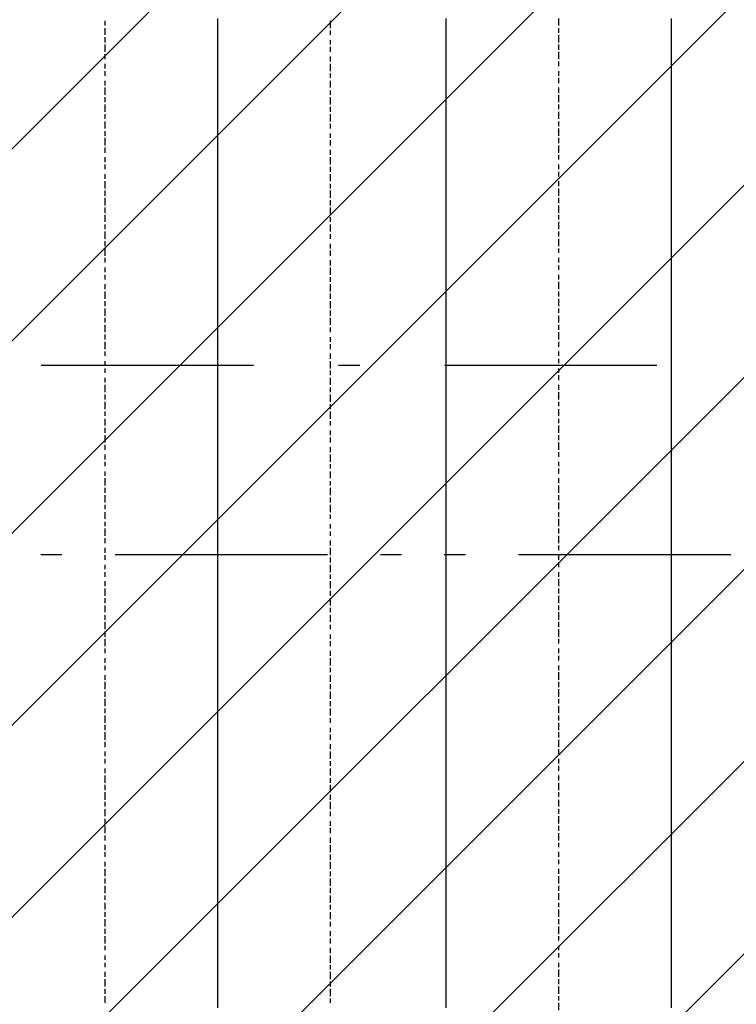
# Model space of a CAD drawing. Extents: x 997 to 109698, y 921 to 94021.
# Tile 374 of 656: x 8685 to 9951, y 55602 to 57342. Entities that reach past the tile are written whole.
import ezdxf

# ---------------------------------------------------------------- set-up
doc = ezdxf.new("R2010")
doc.units = 0
doc.header["$MEASUREMENT"] = 0
for name, color, linetype in [('12', 7, 'CONTINUOUS'), ('28', 7, 'CONTINUOUS'), ('40', 7, 'CONTINUOUS')]:
    doc.layers.add(name, color=color, linetype=linetype)

msp = doc.modelspace()

# ---------------------------------------------------------------- linework, layer by layer
at = {"layer": '12', "color": 1}
for p, q in [((8836.630503, 57331.563401), (8836.630503, 57339.563401)), ((9234.630503, 57326.563401), (9234.630503, 57339.563401)), ((9637.630503, 57331.563401), (9637.630503, 57343.563401)), ((8836.630503, 57314.563401), (8836.630503, 57326.563401)), ((9234.630503, 57314.563401), (9234.630503, 57322.563401)), ((9637.630503, 57318.563401), (9637.630503, 57326.563401)), ((8836.630503, 57301.563401), (8836.630503, 57310.563401)), ((9234.630503, 57297.563401), (9234.630503, 57305.563401)), ((9637.630503, 57301.563401), (9637.630503, 57314.563401)), ((8836.630503, 57284.563401), (8836.630503, 57297.563401)), ((9234.630503, 57284.563401), (9234.630503, 57293.563401)), ((9637.630503, 57288.563401), (9637.630503, 57297.563401)), ((9637.630503, 57271.563401), (9637.630503, 57284.563401)), ((8836.630503, 57271.563401), (8836.630503, 57280.563401)), ((9234.630503, 57267.563401), (9234.630503, 57276.563401)), ((9637.630503, 57259.563401), (9637.630503, 57267.563401)), ((8836.630503, 57255.563401), (8836.630503, 57263.563401)), ((8836.630503, 57242.563401), (8836.630503, 57250.563401)), ((9234.630503, 57250.563401), (9234.630503, 57263.563401)), ((9637.630503, 57242.563401), (9637.630503, 57250.563401)), ((8836.630503, 57225.563401), (8836.630503, 57233.563401)), ((9234.630503, 57238.563401), (9234.630503, 57246.563401)), ((9234.630503, 57221.563401), (9234.630503, 57233.563401)), ((9637.630503, 57229.563401), (9637.630503, 57238.563401)), ((8836.630503, 57208.563401), (8836.630503, 57221.563401)), ((9234.630503, 57208.563401), (9234.630503, 57216.563401)), ((9637.630503, 57212.563401), (9637.630503, 57221.563401)), ((8836.630503, 57195.563401), (8836.630503, 57204.563401)), ((9234.630503, 57191.563401), (9234.630503, 57204.563401)), ((9637.630503, 57195.563401), (9637.630503, 57208.563401)), ((8836.630503, 57178.563401), (8836.630503, 57191.563401)), ((9234.630503, 57178.563401), (9234.630503, 57187.563401)), ((9637.630503, 57183.563401), (9637.630503, 57191.563401)), ((9637.630503, 57166.563401), (9637.630503, 57178.563401)), ((8836.630503, 57166.563401), (8836.630503, 57174.563401)), ((8836.630503, 57149.563401), (8836.630503, 57161.563401)), ((9234.630503, 57161.563401), (9234.630503, 57174.563401)), ((9637.630503, 57153.563401), (9637.630503, 57161.563401)), ((8836.630503, 57136.563401), (8836.630503, 57144.563401)), ((9234.630503, 57149.563401), (9234.630503, 57157.563401)), ((9637.630503, 57136.563401), (9637.630503, 57149.563401)), ((8836.630503, 57119.563401), (8836.630503, 57132.563401)), ((9234.630503, 57132.563401), (9234.630503, 57140.563401)), ((9234.630503, 57119.563401), (9234.630503, 57128.563401)), ((9637.630503, 57123.563401), (9637.630503, 57132.563401)), ((8836.630503, 57106.563401), (8836.630503, 57115.563401)), ((9234.630503, 57102.563401), (9234.630503, 57111.563401)), ((9637.630503, 57106.563401), (9637.630503, 57119.563401)), ((8836.630503, 57089.563401), (8836.630503, 57098.563401)), ((9234.630503, 57085.563401), (9234.630503, 57098.563401)), ((9637.630503, 57094.563401), (9637.630503, 57102.563401)), ((8836.630503, 57077.563401), (8836.630503, 57085.563401)), ((9234.630503, 57072.563401), (9234.630503, 57081.563401)), ((9637.630503, 57077.563401), (9637.630503, 57085.563401)), ((8836.630503, 57060.563401), (8836.630503, 57068.563401)), ((8836.630503, 57043.563401), (8836.630503, 57056.563401)), ((9234.630503, 57056.563401), (9234.630503, 57068.563401)), ((9637.630503, 57064.563401), (9637.630503, 57072.563401)), ((9637.630503, 57047.563401), (9637.630503, 57056.563401)), ((8836.630503, 57030.563401), (8836.630503, 57039.563401)), ((9234.630503, 57043.563401), (9234.630503, 57051.563401)), ((9234.630503, 57026.563401), (9234.630503, 57039.563401)), ((9637.630503, 57030.563401), (9637.630503, 57043.563401)), ((8836.630503, 57013.563401), (8836.630503, 57026.563401)), ((9234.630503, 57013.563401), (9234.630503, 57022.563401)), ((9637.630503, 57017.563401), (9637.630503, 57026.563401)), ((8836.630503, 57000.563401), (8836.630503, 57009.563401)), ((9234.630503, 56996.563401), (9234.630503, 57009.563401)), ((9637.630503, 57000.563401), (9637.630503, 57013.563401)), ((8836.630503, 56984.563401), (8836.630503, 56996.563401)), ((9234.630503, 56984.563401), (9234.630503, 56992.563401)), ((9637.630503, 56988.563401), (9637.630503, 56996.563401)), ((8836.630503, 56971.563401), (8836.630503, 56979.563401)), ((9234.630503, 56967.563401), (9234.630503, 56979.563401)), ((9637.630503, 56971.563401), (9637.630503, 56984.563401)), ((8836.630503, 56954.563401), (8836.630503, 56967.563401)), ((9234.630503, 56954.563401), (9234.630503, 56962.563401)), ((9637.630503, 56958.563401), (9637.630503, 56967.563401)), ((9637.630503, 56941.563401), (9637.630503, 56954.563401)), ((8836.630503, 56941.563401), (8836.630503, 56950.563401)), ((8836.630503, 56924.563401), (8836.630503, 56937.563401)), ((9234.630503, 56937.563401), (9234.630503, 56945.563401)), ((9637.630503, 56929.563401), (9637.630503, 56937.563401)), ((8836.630503, 56912.563401), (8836.630503, 56920.563401)), ((9234.630503, 56924.563401), (9234.630503, 56933.563401)), ((9234.630503, 56907.563401), (9234.630503, 56916.563401)), ((9637.630503, 56912.563401), (9637.630503, 56920.563401)), ((8836.630503, 56895.563401), (8836.630503, 56903.563401)), ((9234.630503, 56890.563401), (9234.630503, 56903.563401)), ((9637.630503, 56899.563401), (9637.630503, 56907.563401)), ((8836.630503, 56882.563401), (8836.630503, 56890.563401)), ((9234.630503, 56878.563401), (9234.630503, 56886.563401)), ((9637.630503, 56882.563401), (9637.630503, 56890.563401)), ((8836.630503, 56865.563401), (8836.630503, 56874.563401)), ((9234.630503, 56861.563401), (9234.630503, 56874.563401)), ((9637.630503, 56865.563401), (9637.630503, 56878.563401)), ((8836.630503, 56848.563401), (8836.630503, 56861.563401)), ((9234.630503, 56848.563401), (9234.630503, 56857.563401)), ((9637.630503, 56852.563401), (9637.630503, 56861.563401)), ((9637.630503, 56835.563401), (9637.630503, 56848.563401)), ((8836.630503, 56835.563401), (8836.630503, 56844.563401)), ((8836.630503, 56818.563401), (8836.630503, 56831.563401)), ((9234.630503, 56831.563401), (9234.630503, 56844.563401)), ((9637.630503, 56823.563401), (9637.630503, 56831.563401)), ((8836.630503, 56806.563401), (8836.630503, 56814.563401)), ((9234.630503, 56818.563401), (9234.630503, 56827.563401)), ((9234.630503, 56802.563401), (9234.630503, 56814.563401)), ((9637.630503, 56806.563401), (9637.630503, 56818.563401)), ((8836.630503, 56789.563401), (8836.630503, 56802.563401)), ((9234.630503, 56789.563401), (9234.630503, 56797.563401)), ((9637.630503, 56793.563401), (9637.630503, 56802.563401)), ((8836.630503, 56776.563401), (8836.630503, 56785.563401)), ((9234.630503, 56772.563401), (9234.630503, 56780.563401)), ((9637.630503, 56776.563401), (9637.630503, 56789.563401)), ((8836.630503, 56759.563401), (8836.630503, 56772.563401)), ((9234.630503, 56759.563401), (9234.630503, 56768.563401)), ((9637.630503, 56763.563401), (9637.630503, 56772.563401)), ((8836.630503, 56747.563401), (8836.630503, 56755.563401)), ((9234.630503, 56742.563401), (9234.630503, 56751.563401)), ((9637.630503, 56747.563401), (9637.630503, 56755.563401)), ((9637.630503, 56734.563401), (9637.630503, 56742.563401)), ((8836.630503, 56730.563401), (8836.630503, 56738.563401)), ((8836.630503, 56717.563401), (8836.630503, 56725.563401)), ((9234.630503, 56725.563401), (9234.630503, 56738.563401)), ((9637.630503, 56717.563401), (9637.630503, 56725.563401)), ((8836.630503, 56700.563401), (8836.630503, 56708.563401)), ((9234.630503, 56713.563401), (9234.630503, 56721.563401)), ((9234.630503, 56696.563401), (9234.630503, 56708.563401)), ((9637.630503, 56704.563401), (9637.630503, 56713.563401)), ((8836.630503, 56683.563401), (8836.630503, 56696.563401)), ((9234.630503, 56683.563401), (9234.630503, 56691.563401)), ((9637.630503, 56687.563401), (9637.630503, 56696.563401)), ((8836.630503, 56670.563401), (8836.630503, 56679.563401)), ((9234.630503, 56666.563401), (9234.630503, 56679.563401)), ((9637.630503, 56670.563401), (9637.630503, 56683.563401)), ((8836.630503, 56653.563401), (8836.630503, 56666.563401)), ((9234.630503, 56653.563401), (9234.630503, 56662.563401)), ((9637.630503, 56658.563401), (9637.630503, 56666.563401)), ((8836.630503, 56641.563401), (8836.630503, 56649.563401)), ((9234.630503, 56636.563401), (9234.630503, 56649.563401)), ((9637.630503, 56641.563401), (9637.630503, 56653.563401)), ((8836.630503, 56624.563401), (8836.630503, 56636.563401)), ((9234.630503, 56624.563401), (9234.630503, 56632.563401)), ((9637.630503, 56628.563401), (9637.630503, 56636.563401)), ((9637.630503, 56611.563401), (9637.630503, 56624.563401)), ((8836.630503, 56611.563401), (8836.630503, 56620.563401)), ((8836.630503, 56594.563401), (8836.630503, 56607.563401)), ((9234.630503, 56607.563401), (9234.630503, 56615.563401)), ((9234.630503, 56594.563401), (9234.630503, 56603.563401)), ((9637.630503, 56598.563401), (9637.630503, 56607.563401)), ((8836.630503, 56581.563401), (8836.630503, 56590.563401)), ((9234.630503, 56577.563401), (9234.630503, 56586.563401)), ((9637.630503, 56581.563401), (9637.630503, 56594.563401)), ((8836.630503, 56564.563401), (8836.630503, 56573.563401)), ((9234.630503, 56560.563401), (9234.630503, 56573.563401)), ((9637.630503, 56569.563401), (9637.630503, 56577.563401)), ((8836.630503, 56552.563401), (8836.630503, 56560.563401)), ((9234.630503, 56548.563401), (9234.630503, 56556.563401)), ((9637.630503, 56552.563401), (9637.630503, 56560.563401)), ((8836.630503, 56535.563401), (8836.630503, 56543.563401)), ((9234.630503, 56531.563401), (9234.630503, 56543.563401)), ((9637.630503, 56539.563401), (9637.630503, 56548.563401)), ((8836.630503, 56518.563401), (8836.630503, 56531.563401)), ((9234.630503, 56518.563401), (9234.630503, 56526.563401)), ((9637.630503, 56522.563401), (9637.630503, 56531.563401)), ((9637.630503, 56505.563401), (9637.630503, 56518.563401)), ((8836.630503, 56505.563401), (8836.630503, 56514.563401)), ((8836.630503, 56488.563401), (8836.630503, 56501.563401)), ((9234.630503, 56501.563401), (9234.630503, 56514.563401)), ((9637.630503, 56492.563401), (9637.630503, 56501.563401)), ((8836.630503, 56476.563401), (8836.630503, 56484.563401)), ((9234.630503, 56488.563401), (9234.630503, 56497.563401)), ((9234.630503, 56471.563401), (9234.630503, 56484.563401)), ((9637.630503, 56476.563401), (9637.630503, 56488.563401)), ((8836.630503, 56459.563401), (8836.630503, 56471.563401)), ((9234.630503, 56459.563401), (9234.630503, 56467.563401)), ((9637.630503, 56463.563401), (9637.630503, 56471.563401)), ((8836.630503, 56446.563401), (8836.630503, 56454.563401)), ((9234.630503, 56442.563401), (9234.630503, 56450.563401)), ((9637.630503, 56446.563401), (9637.630503, 56459.563401)), ((8836.630503, 56429.563401), (8836.630503, 56442.563401)), ((9234.630503, 56429.563401), (9234.630503, 56437.563401)), ((9637.630503, 56433.563401), (9637.630503, 56442.563401)), ((9637.630503, 56416.563401), (9637.630503, 56429.563401)), ((8836.630503, 56416.563401), (8836.630503, 56425.563401)), ((9234.630503, 56412.563401), (9234.630503, 56421.563401)), ((9637.630503, 56404.563401), (9637.630503, 56412.563401)), ((8836.630503, 56399.563401), (8836.630503, 56408.563401)), ((8836.630503, 56387.563401), (8836.630503, 56395.563401)), ((9234.630503, 56395.563401), (9234.630503, 56408.563401)), ((9637.630503, 56387.563401), (9637.630503, 56395.563401)), ((8836.630503, 56370.563401), (8836.630503, 56378.563401)), ((9234.630503, 56382.563401), (9234.630503, 56391.563401)), ((9234.630503, 56365.563401), (9234.630503, 56378.563401)), ((9637.630503, 56374.563401), (9637.630503, 56382.563401)), ((8836.630503, 56357.563401), (8836.630503, 56365.563401)), ((9234.630503, 56353.563401), (9234.630503, 56361.563401)), ((9637.630503, 56357.563401), (9637.630503, 56365.563401)), ((8836.630503, 56340.563401), (8836.630503, 56349.563401)), ((9234.630503, 56336.563401), (9234.630503, 56349.563401)), ((9637.630503, 56340.563401), (9637.630503, 56353.563401)), ((8836.630503, 56323.563401), (8836.630503, 56336.563401)), ((9234.630503, 56323.563401), (9234.630503, 56332.563401)), ((9637.630503, 56327.563401), (9637.630503, 56336.563401)), ((8836.630503, 56310.563401), (8836.630503, 56319.563401)), ((9234.630503, 56306.563401), (9234.630503, 56319.563401)), ((9637.630503, 56310.563401), (9637.630503, 56323.563401)), ((8836.630503, 56294.563401), (8836.630503, 56306.563401)), ((9234.630503, 56294.563401), (9234.630503, 56302.563401)), ((9637.630503, 56298.563401), (9637.630503, 56306.563401)), ((9637.630503, 56281.563401), (9637.630503, 56294.563401)), ((8836.630503, 56281.563401), (8836.630503, 56289.563401)), ((8836.630503, 56264.563401), (8836.630503, 56277.563401)), ((9234.630503, 56277.563401), (9234.630503, 56289.563401)), ((9637.630503, 56268.563401), (9637.630503, 56277.563401)), ((8836.630503, 56251.563401), (8836.630503, 56260.563401)), ((9234.630503, 56264.563401), (9234.630503, 56272.563401)), ((9234.630503, 56247.563401), (9234.630503, 56255.563401)), ((9637.630503, 56251.563401), (9637.630503, 56264.563401)), ((8836.630503, 56234.563401), (8836.630503, 56247.563401)), ((9234.630503, 56234.563401), (9234.630503, 56243.563401)), ((9637.630503, 56239.563401), (9637.630503, 56247.563401)), ((8836.630503, 56222.563401), (8836.630503, 56230.563401)), ((9234.630503, 56217.563401), (9234.630503, 56226.563401)), ((9637.630503, 56222.563401), (9637.630503, 56230.563401)), ((8836.630503, 56205.563401), (8836.630503, 56213.563401)), ((9234.630503, 56200.563401), (9234.630503, 56213.563401)), ((9637.630503, 56209.563401), (9637.630503, 56217.563401)), ((8836.630503, 56192.563401), (8836.630503, 56200.563401)), ((9234.630503, 56188.563401), (9234.630503, 56196.563401)), ((9637.630503, 56192.563401), (9637.630503, 56200.563401)), ((9637.630503, 56175.563401), (9637.630503, 56188.563401)), ((8836.630503, 56175.563401), (8836.630503, 56183.563401)), ((8836.630503, 56158.563401), (8836.630503, 56171.563401)), ((9234.630503, 56171.563401), (9234.630503, 56183.563401)), ((9637.630503, 56162.563401), (9637.630503, 56171.563401)), ((8836.630503, 56145.563401), (8836.630503, 56154.563401)), ((9234.630503, 56158.563401), (9234.630503, 56167.563401)), ((9234.630503, 56141.563401), (9234.630503, 56154.563401)), ((9637.630503, 56145.563401), (9637.630503, 56158.563401)), ((8836.630503, 56128.563401), (8836.630503, 56141.563401)), ((9234.630503, 56128.563401), (9234.630503, 56137.563401)), ((9637.630503, 56133.563401), (9637.630503, 56141.563401)), ((8836.630503, 56116.563401), (8836.630503, 56124.563401)), ((9234.630503, 56112.563401), (9234.630503, 56124.563401)), ((9637.630503, 56116.563401), (9637.630503, 56128.563401)), ((8836.630503, 56099.563401), (8836.630503, 56112.563401)), ((9234.630503, 56099.563401), (9234.630503, 56107.563401)), ((9637.630503, 56103.563401), (9637.630503, 56112.563401)), ((9637.630503, 56086.563401), (9637.630503, 56099.563401)), ((8836.630503, 56086.563401), (8836.630503, 56095.563401)), ((8836.630503, 56069.563401), (8836.630503, 56082.563401)), ((9234.630503, 56082.563401), (9234.630503, 56090.563401)), ((9637.630503, 56073.563401), (9637.630503, 56082.563401)), ((8836.630503, 56056.563401), (8836.630503, 56065.563401)), ((9234.630503, 56069.563401), (9234.630503, 56078.563401)), ((9637.630503, 56056.563401), (9637.630503, 56069.563401)), ((8836.630503, 56040.563401), (8836.630503, 56048.563401)), ((9234.630503, 56052.563401), (9234.630503, 56061.563401)), ((9234.630503, 56035.563401), (9234.630503, 56048.563401)), ((9637.630503, 56044.563401), (9637.630503, 56052.563401)), ((8836.630503, 56027.563401), (8836.630503, 56035.563401)), ((9234.630503, 56023.563401), (9234.630503, 56031.563401)), ((9637.630503, 56027.563401), (9637.630503, 56035.563401)), ((8836.630503, 56010.563401), (8836.630503, 56018.563401)), ((9234.630503, 56006.563401), (9234.630503, 56018.563401)), ((9637.630503, 56014.563401), (9637.630503, 56023.563401)), ((8836.630503, 55993.563401), (8836.630503, 56006.563401)), ((9234.630503, 55993.563401), (9234.630503, 56001.563401)), ((9637.630503, 55997.563401), (9637.630503, 56006.563401)), ((8836.630503, 55980.563401), (8836.630503, 55989.563401)), ((9234.630503, 55976.563401), (9234.630503, 55989.563401)), ((9637.630503, 55980.563401), (9637.630503, 55993.563401)), ((8836.630503, 55963.563401), (8836.630503, 55976.563401)), ((9234.630503, 55963.563401), (9234.630503, 55972.563401)), ((9637.630503, 55968.563401), (9637.630503, 55976.563401)), ((9637.630503, 55951.563401), (9637.630503, 55963.563401)), ((8836.630503, 55951.563401), (8836.630503, 55959.563401)), ((8836.630503, 55934.563401), (8836.630503, 55946.563401)), ((9234.630503, 55946.563401), (9234.630503, 55959.563401)), ((9234.630503, 55934.563401), (9234.630503, 55942.563401)), ((9637.630503, 55938.563401), (9637.630503, 55946.563401)), ((8836.630503, 55921.563401), (8836.630503, 55929.563401)), ((9234.630503, 55917.563401), (9234.630503, 55925.563401)), ((9637.630503, 55921.563401), (9637.630503, 55934.563401)), ((8836.630503, 55904.563401), (8836.630503, 55917.563401)), ((9234.630503, 55904.563401), (9234.630503, 55913.563401)), ((9637.630503, 55908.563401), (9637.630503, 55917.563401)), ((8836.630503, 55891.563401), (8836.630503, 55900.563401)), ((9234.630503, 55887.563401), (9234.630503, 55896.563401)), ((9637.630503, 55891.563401), (9637.630503, 55904.563401)), ((8836.630503, 55874.563401), (8836.630503, 55883.563401)), ((9234.630503, 55870.563401), (9234.630503, 55883.563401)), ((9637.630503, 55879.563401), (9637.630503, 55887.563401)), ((8836.630503, 55862.563401), (8836.630503, 55870.563401)), ((9234.630503, 55857.563401), (9234.630503, 55866.563401)), ((9637.630503, 55862.563401), (9637.630503, 55870.563401)), ((9637.630503, 55849.563401), (9637.630503, 55857.563401)), ((8836.630503, 55845.563401), (8836.630503, 55853.563401)), ((8836.630503, 55828.563401), (8836.630503, 55841.563401)), ((9234.630503, 55841.563401), (9234.630503, 55853.563401)), ((9637.630503, 55832.563401), (9637.630503, 55841.563401)), ((8836.630503, 55815.563401), (8836.630503, 55824.563401)), ((9234.630503, 55828.563401), (9234.630503, 55836.563401)), ((9234.630503, 55811.563401), (9234.630503, 55824.563401)), ((9637.630503, 55815.563401), (9637.630503, 55828.563401)), ((8836.630503, 55798.563401), (8836.630503, 55811.563401)), ((9234.630503, 55798.563401), (9234.630503, 55807.563401)), ((9637.630503, 55802.563401), (9637.630503, 55811.563401)), ((8836.630503, 55786.563401), (8836.630503, 55794.563401)), ((9234.630503, 55781.563401), (9234.630503, 55794.563401)), ((9637.630503, 55786.563401), (9637.630503, 55798.563401)), ((8836.630503, 55769.563401), (8836.630503, 55781.563401)), ((9234.630503, 55769.563401), (9234.630503, 55777.563401)), ((9637.630503, 55773.563401), (9637.630503, 55781.563401)), ((9637.630503, 55756.563401), (9637.630503, 55769.563401)), ((8836.630503, 55756.563401), (8836.630503, 55764.563401)), ((8836.630503, 55739.563401), (8836.630503, 55752.563401)), ((9234.630503, 55752.563401), (9234.630503, 55764.563401)), ((9637.630503, 55743.563401), (9637.630503, 55752.563401)), ((8836.630503, 55726.563401), (8836.630503, 55735.563401)), ((9234.630503, 55739.563401), (9234.630503, 55747.563401)), ((9637.630503, 55726.563401), (9637.630503, 55739.563401)), ((8836.630503, 55709.563401), (8836.630503, 55722.563401)), ((9234.630503, 55722.563401), (9234.630503, 55731.563401)), ((9234.630503, 55709.563401), (9234.630503, 55718.563401)), ((9637.630503, 55714.563401), (9637.630503, 55722.563401)), ((8836.630503, 55697.563401), (8836.630503, 55705.563401)), ((9234.630503, 55692.563401), (9234.630503, 55701.563401)), ((9637.630503, 55697.563401), (9637.630503, 55705.563401)), ((8836.630503, 55680.563401), (8836.630503, 55688.563401)), ((9234.630503, 55675.563401), (9234.630503, 55688.563401)), ((9637.630503, 55684.563401), (9637.630503, 55692.563401)), ((8836.630503, 55667.563401), (8836.630503, 55675.563401)), ((9234.630503, 55663.563401), (9234.630503, 55671.563401)), ((9637.630503, 55667.563401), (9637.630503, 55675.563401)), ((8836.630503, 55650.563401), (8836.630503, 55659.563401)), ((9234.630503, 55646.563401), (9234.630503, 55659.563401)), ((9637.630503, 55650.563401), (9637.630503, 55663.563401)), ((8836.630503, 55633.563401), (8836.630503, 55646.563401)), ((8836.630503, 55620.563401), (8836.630503, 55629.563401)), ((9234.630503, 55633.563401), (9234.630503, 55642.563401)), ((9234.630503, 55616.563401), (9234.630503, 55629.563401)), ((9637.630503, 55637.563401), (9637.630503, 55646.563401)), ((9637.630503, 55620.563401), (9637.630503, 55633.563401)), ((8836.630503, 55604.563401), (8836.630503, 55616.563401)), ((9234.630503, 55604.563401), (9234.630503, 55612.563401)), ((9637.630503, 55608.563401), (9637.630503, 55616.563401)), ((9637.630503, 55591.563401), (9637.630503, 55604.563401))]:
    msp.add_line(p, q, dxfattribs=at)
at = {"layer": '12', "color": 5}
for p, q in [((9035.630503, 57335.563401), (9035.630503, 57343.563401)), ((9035.630503, 57326.563401), (9035.630503, 57335.563401)), ((9438.630503, 57335.563401), (9438.630503, 57343.563401)), ((9438.630503, 57326.563401), (9438.630503, 57335.563401)), ((9836.630503, 57335.563401), (9836.630503, 57343.563401)), ((9836.630503, 57326.563401), (9836.630503, 57335.563401)), ((9035.630503, 57314.563401), (9035.630503, 57326.563401)), ((9438.630503, 57314.563401), (9438.630503, 57326.563401)), ((9836.630503, 57314.563401), (9836.630503, 57326.563401)), ((9035.630503, 57305.563401), (9035.630503, 57314.563401)), ((9035.630503, 57297.563401), (9035.630503, 57305.563401)), ((9438.630503, 57305.563401), (9438.630503, 57314.563401)), ((9438.630503, 57293.563401), (9438.630503, 57305.563401)), ((9836.630503, 57305.563401), (9836.630503, 57314.563401)), ((9836.630503, 57293.563401), (9836.630503, 57305.563401)), ((9035.630503, 57284.563401), (9035.630503, 57297.563401)), ((9035.630503, 57276.563401), (9035.630503, 57284.563401)), ((9438.630503, 57284.563401), (9438.630503, 57293.563401)), ((9438.630503, 57276.563401), (9438.630503, 57284.563401)), ((9836.630503, 57284.563401), (9836.630503, 57293.563401)), ((9836.630503, 57276.563401), (9836.630503, 57284.563401)), ((9035.630503, 57263.563401), (9035.630503, 57276.563401)), ((9438.630503, 57263.563401), (9438.630503, 57276.563401)), ((9836.630503, 57263.563401), (9836.630503, 57276.563401)), ((9035.630503, 57255.563401), (9035.630503, 57263.563401)), ((9035.630503, 57246.563401), (9035.630503, 57255.563401)), ((9438.630503, 57255.563401), (9438.630503, 57263.563401)), ((9438.630503, 57246.563401), (9438.630503, 57255.563401)), ((9836.630503, 57255.563401), (9836.630503, 57263.563401)), ((9836.630503, 57246.563401), (9836.630503, 57255.563401)), ((9035.630503, 57233.563401), (9035.630503, 57246.563401)), ((9035.630503, 57225.563401), (9035.630503, 57233.563401)), ((9438.630503, 57233.563401), (9438.630503, 57246.563401)), ((9438.630503, 57225.563401), (9438.630503, 57233.563401)), ((9836.630503, 57233.563401), (9836.630503, 57246.563401)), ((9836.630503, 57225.563401), (9836.630503, 57233.563401)), ((9035.630503, 57216.563401), (9035.630503, 57225.563401)), ((9035.630503, 57204.563401), (9035.630503, 57216.563401)), ((9438.630503, 57216.563401), (9438.630503, 57225.563401)), ((9438.630503, 57204.563401), (9438.630503, 57216.563401)), ((9836.630503, 57216.563401), (9836.630503, 57225.563401)), ((9836.630503, 57204.563401), (9836.630503, 57216.563401)), ((9035.630503, 57195.563401), (9035.630503, 57204.563401)), ((9035.630503, 57187.563401), (9035.630503, 57195.563401)), ((9438.630503, 57195.563401), (9438.630503, 57204.563401)), ((9438.630503, 57183.563401), (9438.630503, 57195.563401)), ((9836.630503, 57195.563401), (9836.630503, 57204.563401)), ((9836.630503, 57183.563401), (9836.630503, 57195.563401)), ((9035.630503, 57174.563401), (9035.630503, 57187.563401)), ((9438.630503, 57174.563401), (9438.630503, 57183.563401)), ((9836.630503, 57174.563401), (9836.630503, 57183.563401)), ((9035.630503, 57166.563401), (9035.630503, 57174.563401)), ((9035.630503, 57153.563401), (9035.630503, 57166.563401)), ((9438.630503, 57166.563401), (9438.630503, 57174.563401)), ((9438.630503, 57153.563401), (9438.630503, 57166.563401)), ((9836.630503, 57166.563401), (9836.630503, 57174.563401)), ((9836.630503, 57153.563401), (9836.630503, 57166.563401)), ((9035.630503, 57144.563401), (9035.630503, 57153.563401)), ((9035.630503, 57136.563401), (9035.630503, 57144.563401)), ((9438.630503, 57144.563401), (9438.630503, 57153.563401)), ((9438.630503, 57136.563401), (9438.630503, 57144.563401)), ((9836.630503, 57144.563401), (9836.630503, 57153.563401)), ((9836.630503, 57136.563401), (9836.630503, 57144.563401)), ((9035.630503, 57123.563401), (9035.630503, 57136.563401)), ((9438.630503, 57123.563401), (9438.630503, 57136.563401)), ((9836.630503, 57123.563401), (9836.630503, 57136.563401)), ((9035.630503, 57115.563401), (9035.630503, 57123.563401)), ((9035.630503, 57106.563401), (9035.630503, 57115.563401)), ((9438.630503, 57115.563401), (9438.630503, 57123.563401)), ((9438.630503, 57106.563401), (9438.630503, 57115.563401)), ((9836.630503, 57115.563401), (9836.630503, 57123.563401)), ((9836.630503, 57106.563401), (9836.630503, 57115.563401)), ((9035.630503, 57094.563401), (9035.630503, 57106.563401)), ((9035.630503, 57085.563401), (9035.630503, 57094.563401)), ((9438.630503, 57094.563401), (9438.630503, 57106.563401)), ((9438.630503, 57085.563401), (9438.630503, 57094.563401)), ((9836.630503, 57094.563401), (9836.630503, 57106.563401)), ((9836.630503, 57085.563401), (9836.630503, 57094.563401)), ((9035.630503, 57077.563401), (9035.630503, 57085.563401)), ((9035.630503, 57064.563401), (9035.630503, 57077.563401)), ((9438.630503, 57077.563401), (9438.630503, 57085.563401)), ((9438.630503, 57064.563401), (9438.630503, 57077.563401)), ((9836.630503, 57072.563401), (9836.630503, 57085.563401)), ((9035.630503, 57056.563401), (9035.630503, 57064.563401)), ((9035.630503, 57043.563401), (9035.630503, 57056.563401)), ((9438.630503, 57056.563401), (9438.630503, 57064.563401)), ((9438.630503, 57043.563401), (9438.630503, 57056.563401)), ((9836.630503, 57064.563401), (9836.630503, 57072.563401)), ((9836.630503, 57056.563401), (9836.630503, 57064.563401)), ((9836.630503, 57043.563401), (9836.630503, 57056.563401)), ((9035.630503, 57034.563401), (9035.630503, 57043.563401)), ((9438.630503, 57034.563401), (9438.630503, 57043.563401)), ((9836.630503, 57034.563401), (9836.630503, 57043.563401)), ((9035.630503, 57026.563401), (9035.630503, 57034.563401)), ((9035.630503, 57013.563401), (9035.630503, 57026.563401)), ((9438.630503, 57026.563401), (9438.630503, 57034.563401)), ((9438.630503, 57013.563401), (9438.630503, 57026.563401)), ((9836.630503, 57026.563401), (9836.630503, 57034.563401)), ((9836.630503, 57013.563401), (9836.630503, 57026.563401)), ((9035.630503, 57005.563401), (9035.630503, 57013.563401)), ((9035.630503, 56996.563401), (9035.630503, 57005.563401)), ((9438.630503, 57005.563401), (9438.630503, 57013.563401)), ((9438.630503, 56996.563401), (9438.630503, 57005.563401)), ((9836.630503, 57005.563401), (9836.630503, 57013.563401)), ((9836.630503, 56996.563401), (9836.630503, 57005.563401)), ((9035.630503, 56984.563401), (9035.630503, 56996.563401)), ((9438.630503, 56984.563401), (9438.630503, 56996.563401)), ((9836.630503, 56984.563401), (9836.630503, 56996.563401)), ((9035.630503, 56975.563401), (9035.630503, 56984.563401)), ((9035.630503, 56967.563401), (9035.630503, 56975.563401)), ((9438.630503, 56975.563401), (9438.630503, 56984.563401)), ((9438.630503, 56967.563401), (9438.630503, 56975.563401)), ((9836.630503, 56975.563401), (9836.630503, 56984.563401)), ((9836.630503, 56962.563401), (9836.630503, 56975.563401)), ((9035.630503, 56954.563401), (9035.630503, 56967.563401)), ((9035.630503, 56945.563401), (9035.630503, 56954.563401)), ((9438.630503, 56954.563401), (9438.630503, 56967.563401)), ((9438.630503, 56945.563401), (9438.630503, 56954.563401)), ((9836.630503, 56954.563401), (9836.630503, 56962.563401)), ((9836.630503, 56945.563401), (9836.630503, 56954.563401)), ((9035.630503, 56933.563401), (9035.630503, 56945.563401)), ((9438.630503, 56933.563401), (9438.630503, 56945.563401)), ((9836.630503, 56933.563401), (9836.630503, 56945.563401)), ((9035.630503, 56924.563401), (9035.630503, 56933.563401)), ((9035.630503, 56916.563401), (9035.630503, 56924.563401)), ((9035.630503, 56903.563401), (9035.630503, 56916.563401)), ((9438.630503, 56924.563401), (9438.630503, 56933.563401)), ((9438.630503, 56916.563401), (9438.630503, 56924.563401)), ((9438.630503, 56903.563401), (9438.630503, 56916.563401)), ((9836.630503, 56924.563401), (9836.630503, 56933.563401)), ((9836.630503, 56916.563401), (9836.630503, 56924.563401)), ((9836.630503, 56903.563401), (9836.630503, 56916.563401)), ((9035.630503, 56895.563401), (9035.630503, 56903.563401)), ((9438.630503, 56895.563401), (9438.630503, 56903.563401)), ((9836.630503, 56895.563401), (9836.630503, 56903.563401)), ((9035.630503, 56886.563401), (9035.630503, 56895.563401)), ((9035.630503, 56874.563401), (9035.630503, 56886.563401)), ((9438.630503, 56886.563401), (9438.630503, 56895.563401)), ((9438.630503, 56874.563401), (9438.630503, 56886.563401)), ((9836.630503, 56886.563401), (9836.630503, 56895.563401)), ((9836.630503, 56874.563401), (9836.630503, 56886.563401)), ((9035.630503, 56865.563401), (9035.630503, 56874.563401)), ((9035.630503, 56857.563401), (9035.630503, 56865.563401)), ((9438.630503, 56865.563401), (9438.630503, 56874.563401)), ((9438.630503, 56857.563401), (9438.630503, 56865.563401)), ((9836.630503, 56865.563401), (9836.630503, 56874.563401)), ((9836.630503, 56857.563401), (9836.630503, 56865.563401)), ((9035.630503, 56844.563401), (9035.630503, 56857.563401)), ((9438.630503, 56844.563401), (9438.630503, 56857.563401)), ((9836.630503, 56844.563401), (9836.630503, 56857.563401)), ((9035.630503, 56835.563401), (9035.630503, 56844.563401)), ((9035.630503, 56823.563401), (9035.630503, 56835.563401)), ((9438.630503, 56835.563401), (9438.630503, 56844.563401)), ((9438.630503, 56823.563401), (9438.630503, 56835.563401)), ((9836.630503, 56835.563401), (9836.630503, 56844.563401)), ((9836.630503, 56823.563401), (9836.630503, 56835.563401)), ((9035.630503, 56814.563401), (9035.630503, 56823.563401)), ((9035.630503, 56806.563401), (9035.630503, 56814.563401)), ((9438.630503, 56814.563401), (9438.630503, 56823.563401)), ((9438.630503, 56806.563401), (9438.630503, 56814.563401)), ((9836.630503, 56814.563401), (9836.630503, 56823.563401)), ((9836.630503, 56806.563401), (9836.630503, 56814.563401)), ((9035.630503, 56793.563401), (9035.630503, 56806.563401)), ((9438.630503, 56793.563401), (9438.630503, 56806.563401)), ((9836.630503, 56793.563401), (9836.630503, 56806.563401)), ((9035.630503, 56785.563401), (9035.630503, 56793.563401)), ((9035.630503, 56776.563401), (9035.630503, 56785.563401)), ((9438.630503, 56785.563401), (9438.630503, 56793.563401)), ((9438.630503, 56776.563401), (9438.630503, 56785.563401)), ((9836.630503, 56785.563401), (9836.630503, 56793.563401)), ((9836.630503, 56776.563401), (9836.630503, 56785.563401)), ((9035.630503, 56763.563401), (9035.630503, 56776.563401)), ((9035.630503, 56755.563401), (9035.630503, 56763.563401)), ((9438.630503, 56763.563401), (9438.630503, 56776.563401)), ((9438.630503, 56755.563401), (9438.630503, 56763.563401)), ((9836.630503, 56763.563401), (9836.630503, 56776.563401)), ((9836.630503, 56755.563401), (9836.630503, 56763.563401)), ((9035.630503, 56747.563401), (9035.630503, 56755.563401)), ((9035.630503, 56734.563401), (9035.630503, 56747.563401)), ((9438.630503, 56747.563401), (9438.630503, 56755.563401)), ((9438.630503, 56734.563401), (9438.630503, 56747.563401)), ((9836.630503, 56747.563401), (9836.630503, 56755.563401)), ((9836.630503, 56734.563401), (9836.630503, 56747.563401)), ((9035.630503, 56725.563401), (9035.630503, 56734.563401)), ((9035.630503, 56717.563401), (9035.630503, 56725.563401)), ((9438.630503, 56725.563401), (9438.630503, 56734.563401)), ((9438.630503, 56713.563401), (9438.630503, 56725.563401)), ((9836.630503, 56725.563401), (9836.630503, 56734.563401)), ((9836.630503, 56713.563401), (9836.630503, 56725.563401)), ((9035.630503, 56704.563401), (9035.630503, 56717.563401)), ((9438.630503, 56704.563401), (9438.630503, 56713.563401)), ((9836.630503, 56704.563401), (9836.630503, 56713.563401)), ((9035.630503, 56696.563401), (9035.630503, 56704.563401)), ((9035.630503, 56683.563401), (9035.630503, 56696.563401)), ((9438.630503, 56696.563401), (9438.630503, 56704.563401)), ((9438.630503, 56683.563401), (9438.630503, 56696.563401)), ((9836.630503, 56696.563401), (9836.630503, 56704.563401)), ((9836.630503, 56683.563401), (9836.630503, 56696.563401)), ((9035.630503, 56675.563401), (9035.630503, 56683.563401)), ((9035.630503, 56666.563401), (9035.630503, 56675.563401)), ((9438.630503, 56675.563401), (9438.630503, 56683.563401)), ((9438.630503, 56666.563401), (9438.630503, 56675.563401)), ((9836.630503, 56675.563401), (9836.630503, 56683.563401)), ((9836.630503, 56666.563401), (9836.630503, 56675.563401)), ((9035.630503, 56653.563401), (9035.630503, 56666.563401)), ((9438.630503, 56653.563401), (9438.630503, 56666.563401)), ((9836.630503, 56653.563401), (9836.630503, 56666.563401)), ((9035.630503, 56645.563401), (9035.630503, 56653.563401)), ((9035.630503, 56636.563401), (9035.630503, 56645.563401)), ((9438.630503, 56645.563401), (9438.630503, 56653.563401)), ((9438.630503, 56636.563401), (9438.630503, 56645.563401)), ((9836.630503, 56645.563401), (9836.630503, 56653.563401)), ((9836.630503, 56636.563401), (9836.630503, 56645.563401)), ((9035.630503, 56624.563401), (9035.630503, 56636.563401)), ((9035.630503, 56615.563401), (9035.630503, 56624.563401)), ((9438.630503, 56624.563401), (9438.630503, 56636.563401)), ((9438.630503, 56615.563401), (9438.630503, 56624.563401)), ((9836.630503, 56624.563401), (9836.630503, 56636.563401)), ((9836.630503, 56615.563401), (9836.630503, 56624.563401)), ((9035.630503, 56607.563401), (9035.630503, 56615.563401)), ((9035.630503, 56594.563401), (9035.630503, 56607.563401)), ((9438.630503, 56603.563401), (9438.630503, 56615.563401)), ((9438.630503, 56594.563401), (9438.630503, 56603.563401)), ((9836.630503, 56603.563401), (9836.630503, 56615.563401)), ((9836.630503, 56594.563401), (9836.630503, 56603.563401)), ((9035.630503, 56586.563401), (9035.630503, 56594.563401)), ((9035.630503, 56573.563401), (9035.630503, 56586.563401)), ((9438.630503, 56586.563401), (9438.630503, 56594.563401)), ((9438.630503, 56573.563401), (9438.630503, 56586.563401)), ((9836.630503, 56586.563401), (9836.630503, 56594.563401)), ((9836.630503, 56573.563401), (9836.630503, 56586.563401)), ((9035.630503, 56564.563401), (9035.630503, 56573.563401)), ((9438.630503, 56564.563401), (9438.630503, 56573.563401)), ((9836.630503, 56564.563401), (9836.630503, 56573.563401)), ((9035.630503, 56556.563401), (9035.630503, 56564.563401)), ((9035.630503, 56543.563401), (9035.630503, 56556.563401)), ((9438.630503, 56556.563401), (9438.630503, 56564.563401)), ((9438.630503, 56543.563401), (9438.630503, 56556.563401)), ((9836.630503, 56556.563401), (9836.630503, 56564.563401)), ((9836.630503, 56543.563401), (9836.630503, 56556.563401)), ((9035.630503, 56535.563401), (9035.630503, 56543.563401)), ((9035.630503, 56526.563401), (9035.630503, 56535.563401)), ((9438.630503, 56535.563401), (9438.630503, 56543.563401)), ((9438.630503, 56526.563401), (9438.630503, 56535.563401)), ((9836.630503, 56535.563401), (9836.630503, 56543.563401)), ((9836.630503, 56526.563401), (9836.630503, 56535.563401)), ((9035.630503, 56514.563401), (9035.630503, 56526.563401)), ((9438.630503, 56514.563401), (9438.630503, 56526.563401)), ((9836.630503, 56514.563401), (9836.630503, 56526.563401)), ((9035.630503, 56505.563401), (9035.630503, 56514.563401)), ((9035.630503, 56497.563401), (9035.630503, 56505.563401)), ((9438.630503, 56505.563401), (9438.630503, 56514.563401)), ((9438.630503, 56497.563401), (9438.630503, 56505.563401)), ((9836.630503, 56505.563401), (9836.630503, 56514.563401)), ((9836.630503, 56492.563401), (9836.630503, 56505.563401)), ((9035.630503, 56484.563401), (9035.630503, 56497.563401)), ((9035.630503, 56476.563401), (9035.630503, 56484.563401)), ((9438.630503, 56484.563401), (9438.630503, 56497.563401)), ((9438.630503, 56476.563401), (9438.630503, 56484.563401)), ((9836.630503, 56484.563401), (9836.630503, 56492.563401)), ((9836.630503, 56476.563401), (9836.630503, 56484.563401)), ((9035.630503, 56463.563401), (9035.630503, 56476.563401)), ((9438.630503, 56463.563401), (9438.630503, 56476.563401)), ((9836.630503, 56463.563401), (9836.630503, 56476.563401)), ((9035.630503, 56454.563401), (9035.630503, 56463.563401)), ((9035.630503, 56446.563401), (9035.630503, 56454.563401)), ((9438.630503, 56454.563401), (9438.630503, 56463.563401)), ((9438.630503, 56446.563401), (9438.630503, 56454.563401)), ((9836.630503, 56454.563401), (9836.630503, 56463.563401)), ((9836.630503, 56446.563401), (9836.630503, 56454.563401)), ((9035.630503, 56433.563401), (9035.630503, 56446.563401)), ((9035.630503, 56425.563401), (9035.630503, 56433.563401)), ((9438.630503, 56433.563401), (9438.630503, 56446.563401)), ((9438.630503, 56425.563401), (9438.630503, 56433.563401)), ((9836.630503, 56433.563401), (9836.630503, 56446.563401)), ((9836.630503, 56425.563401), (9836.630503, 56433.563401)), ((9035.630503, 56416.563401), (9035.630503, 56425.563401)), ((9035.630503, 56404.563401), (9035.630503, 56416.563401)), ((9438.630503, 56416.563401), (9438.630503, 56425.563401)), ((9438.630503, 56404.563401), (9438.630503, 56416.563401)), ((9836.630503, 56416.563401), (9836.630503, 56425.563401)), ((9836.630503, 56404.563401), (9836.630503, 56416.563401)), ((9035.630503, 56395.563401), (9035.630503, 56404.563401)), ((9035.630503, 56387.563401), (9035.630503, 56395.563401)), ((9438.630503, 56395.563401), (9438.630503, 56404.563401)), ((9438.630503, 56387.563401), (9438.630503, 56395.563401)), ((9836.630503, 56395.563401), (9836.630503, 56404.563401)), ((9836.630503, 56382.563401), (9836.630503, 56395.563401)), ((9035.630503, 56374.563401), (9035.630503, 56387.563401)), ((9438.630503, 56374.563401), (9438.630503, 56387.563401)), ((9836.630503, 56374.563401), (9836.630503, 56382.563401)), ((9035.630503, 56365.563401), (9035.630503, 56374.563401)), ((9035.630503, 56353.563401), (9035.630503, 56365.563401)), ((9438.630503, 56365.563401), (9438.630503, 56374.563401)), ((9438.630503, 56353.563401), (9438.630503, 56365.563401)), ((9836.630503, 56365.563401), (9836.630503, 56374.563401)), ((9836.630503, 56353.563401), (9836.630503, 56365.563401)), ((9035.630503, 56344.563401), (9035.630503, 56353.563401)), ((9035.630503, 56336.563401), (9035.630503, 56344.563401)), ((9438.630503, 56344.563401), (9438.630503, 56353.563401)), ((9438.630503, 56336.563401), (9438.630503, 56344.563401)), ((9836.630503, 56344.563401), (9836.630503, 56353.563401)), ((9836.630503, 56336.563401), (9836.630503, 56344.563401)), ((9035.630503, 56323.563401), (9035.630503, 56336.563401)), ((9438.630503, 56323.563401), (9438.630503, 56336.563401)), ((9836.630503, 56323.563401), (9836.630503, 56336.563401)), ((9035.630503, 56315.563401), (9035.630503, 56323.563401)), ((9035.630503, 56306.563401), (9035.630503, 56315.563401)), ((9438.630503, 56315.563401), (9438.630503, 56323.563401)), ((9438.630503, 56306.563401), (9438.630503, 56315.563401)), ((9836.630503, 56315.563401), (9836.630503, 56323.563401)), ((9836.630503, 56306.563401), (9836.630503, 56315.563401)), ((9035.630503, 56294.563401), (9035.630503, 56306.563401)), ((9035.630503, 56285.563401), (9035.630503, 56294.563401)), ((9438.630503, 56294.563401), (9438.630503, 56306.563401)), ((9438.630503, 56285.563401), (9438.630503, 56294.563401)), ((9836.630503, 56294.563401), (9836.630503, 56306.563401)), ((9836.630503, 56285.563401), (9836.630503, 56294.563401)), ((9035.630503, 56277.563401), (9035.630503, 56285.563401)), ((9035.630503, 56264.563401), (9035.630503, 56277.563401)), ((9438.630503, 56277.563401), (9438.630503, 56285.563401)), ((9438.630503, 56264.563401), (9438.630503, 56277.563401)), ((9836.630503, 56277.563401), (9836.630503, 56285.563401)), ((9836.630503, 56264.563401), (9836.630503, 56277.563401)), ((9035.630503, 56255.563401), (9035.630503, 56264.563401)), ((9035.630503, 56243.563401), (9035.630503, 56255.563401)), ((9438.630503, 56255.563401), (9438.630503, 56264.563401)), ((9438.630503, 56243.563401), (9438.630503, 56255.563401)), ((9836.630503, 56255.563401), (9836.630503, 56264.563401)), ((9836.630503, 56243.563401), (9836.630503, 56255.563401)), ((9035.630503, 56234.563401), (9035.630503, 56243.563401)), ((9438.630503, 56234.563401), (9438.630503, 56243.563401)), ((9836.630503, 56234.563401), (9836.630503, 56243.563401)), ((9035.630503, 56226.563401), (9035.630503, 56234.563401)), ((9035.630503, 56213.563401), (9035.630503, 56226.563401)), ((9438.630503, 56226.563401), (9438.630503, 56234.563401)), ((9438.630503, 56213.563401), (9438.630503, 56226.563401)), ((9836.630503, 56226.563401), (9836.630503, 56234.563401)), ((9836.630503, 56213.563401), (9836.630503, 56226.563401)), ((9035.630503, 56205.563401), (9035.630503, 56213.563401)), ((9035.630503, 56196.563401), (9035.630503, 56205.563401)), ((9438.630503, 56205.563401), (9438.630503, 56213.563401)), ((9438.630503, 56196.563401), (9438.630503, 56205.563401)), ((9836.630503, 56205.563401), (9836.630503, 56213.563401)), ((9836.630503, 56196.563401), (9836.630503, 56205.563401)), ((9035.630503, 56183.563401), (9035.630503, 56196.563401)), ((9438.630503, 56183.563401), (9438.630503, 56196.563401)), ((9836.630503, 56183.563401), (9836.630503, 56196.563401)), ((9035.630503, 56175.563401), (9035.630503, 56183.563401)), ((9035.630503, 56167.563401), (9035.630503, 56175.563401)), ((9438.630503, 56175.563401), (9438.630503, 56183.563401)), ((9438.630503, 56167.563401), (9438.630503, 56175.563401)), ((9836.630503, 56175.563401), (9836.630503, 56183.563401)), ((9836.630503, 56167.563401), (9836.630503, 56175.563401)), ((9035.630503, 56154.563401), (9035.630503, 56167.563401)), ((9035.630503, 56145.563401), (9035.630503, 56154.563401)), ((9438.630503, 56154.563401), (9438.630503, 56167.563401)), ((9438.630503, 56145.563401), (9438.630503, 56154.563401)), ((9836.630503, 56154.563401), (9836.630503, 56167.563401)), ((9836.630503, 56145.563401), (9836.630503, 56154.563401)), ((9035.630503, 56137.563401), (9035.630503, 56145.563401)), ((9035.630503, 56124.563401), (9035.630503, 56137.563401)), ((9438.630503, 56133.563401), (9438.630503, 56145.563401)), ((9836.630503, 56133.563401), (9836.630503, 56145.563401)), ((9035.630503, 56116.563401), (9035.630503, 56124.563401)), ((9035.630503, 56103.563401), (9035.630503, 56116.563401)), ((9438.630503, 56124.563401), (9438.630503, 56133.563401)), ((9438.630503, 56116.563401), (9438.630503, 56124.563401)), ((9438.630503, 56103.563401), (9438.630503, 56116.563401)), ((9836.630503, 56124.563401), (9836.630503, 56133.563401)), ((9836.630503, 56116.563401), (9836.630503, 56124.563401)), ((9836.630503, 56103.563401), (9836.630503, 56116.563401)), ((9035.630503, 56095.563401), (9035.630503, 56103.563401)), ((9438.630503, 56095.563401), (9438.630503, 56103.563401)), ((9836.630503, 56095.563401), (9836.630503, 56103.563401)), ((9035.630503, 56086.563401), (9035.630503, 56095.563401)), ((9035.630503, 56073.563401), (9035.630503, 56086.563401)), ((9438.630503, 56086.563401), (9438.630503, 56095.563401)), ((9438.630503, 56073.563401), (9438.630503, 56086.563401)), ((9836.630503, 56086.563401), (9836.630503, 56095.563401)), ((9836.630503, 56073.563401), (9836.630503, 56086.563401)), ((9035.630503, 56065.563401), (9035.630503, 56073.563401)), ((9035.630503, 56056.563401), (9035.630503, 56065.563401)), ((9438.630503, 56065.563401), (9438.630503, 56073.563401)), ((9438.630503, 56056.563401), (9438.630503, 56065.563401)), ((9836.630503, 56065.563401), (9836.630503, 56073.563401)), ((9836.630503, 56056.563401), (9836.630503, 56065.563401)), ((9035.630503, 56044.563401), (9035.630503, 56056.563401)), ((9438.630503, 56044.563401), (9438.630503, 56056.563401)), ((9836.630503, 56044.563401), (9836.630503, 56056.563401)), ((9035.630503, 56035.563401), (9035.630503, 56044.563401)), ((9035.630503, 56027.563401), (9035.630503, 56035.563401)), ((9438.630503, 56035.563401), (9438.630503, 56044.563401)), ((9438.630503, 56023.563401), (9438.630503, 56035.563401)), ((9836.630503, 56035.563401), (9836.630503, 56044.563401)), ((9836.630503, 56023.563401), (9836.630503, 56035.563401)), ((9035.630503, 56014.563401), (9035.630503, 56027.563401)), ((9035.630503, 56006.563401), (9035.630503, 56014.563401)), ((9438.630503, 56014.563401), (9438.630503, 56023.563401)), ((9438.630503, 56006.563401), (9438.630503, 56014.563401)), ((9836.630503, 56014.563401), (9836.630503, 56023.563401)), ((9836.630503, 56006.563401), (9836.630503, 56014.563401)), ((9035.630503, 55993.563401), (9035.630503, 56006.563401)), ((9438.630503, 55993.563401), (9438.630503, 56006.563401)), ((9836.630503, 55993.563401), (9836.630503, 56006.563401)), ((9035.630503, 55984.563401), (9035.630503, 55993.563401)), ((9035.630503, 55976.563401), (9035.630503, 55984.563401)), ((9438.630503, 55984.563401), (9438.630503, 55993.563401)), ((9438.630503, 55976.563401), (9438.630503, 55984.563401)), ((9836.630503, 55984.563401), (9836.630503, 55993.563401)), ((9836.630503, 55976.563401), (9836.630503, 55984.563401)), ((9035.630503, 55963.563401), (9035.630503, 55976.563401)), ((9035.630503, 55955.563401), (9035.630503, 55963.563401)), ((9438.630503, 55963.563401), (9438.630503, 55976.563401)), ((9438.630503, 55955.563401), (9438.630503, 55963.563401)), ((9836.630503, 55963.563401), (9836.630503, 55976.563401)), ((9836.630503, 55955.563401), (9836.630503, 55963.563401)), ((9035.630503, 55946.563401), (9035.630503, 55955.563401)), ((9035.630503, 55934.563401), (9035.630503, 55946.563401)), ((9438.630503, 55946.563401), (9438.630503, 55955.563401)), ((9438.630503, 55934.563401), (9438.630503, 55946.563401)), ((9836.630503, 55946.563401), (9836.630503, 55955.563401)), ((9836.630503, 55934.563401), (9836.630503, 55946.563401)), ((9035.630503, 55925.563401), (9035.630503, 55934.563401)), ((9035.630503, 55917.563401), (9035.630503, 55925.563401)), ((9438.630503, 55925.563401), (9438.630503, 55934.563401)), ((9438.630503, 55917.563401), (9438.630503, 55925.563401)), ((9836.630503, 55925.563401), (9836.630503, 55934.563401)), ((9836.630503, 55913.563401), (9836.630503, 55925.563401)), ((9035.630503, 55904.563401), (9035.630503, 55917.563401)), ((9438.630503, 55904.563401), (9438.630503, 55917.563401)), ((9836.630503, 55904.563401), (9836.630503, 55913.563401)), ((9035.630503, 55896.563401), (9035.630503, 55904.563401)), ((9035.630503, 55883.563401), (9035.630503, 55896.563401)), ((9438.630503, 55896.563401), (9438.630503, 55904.563401)), ((9438.630503, 55883.563401), (9438.630503, 55896.563401)), ((9836.630503, 55896.563401), (9836.630503, 55904.563401)), ((9836.630503, 55883.563401), (9836.630503, 55896.563401)), ((9035.630503, 55874.563401), (9035.630503, 55883.563401)), ((9035.630503, 55866.563401), (9035.630503, 55874.563401)), ((9438.630503, 55874.563401), (9438.630503, 55883.563401)), ((9438.630503, 55866.563401), (9438.630503, 55874.563401)), ((9836.630503, 55874.563401), (9836.630503, 55883.563401)), ((9836.630503, 55866.563401), (9836.630503, 55874.563401)), ((9035.630503, 55853.563401), (9035.630503, 55866.563401)), ((9438.630503, 55853.563401), (9438.630503, 55866.563401)), ((9836.630503, 55853.563401), (9836.630503, 55866.563401)), ((9035.630503, 55845.563401), (9035.630503, 55853.563401)), ((9035.630503, 55836.563401), (9035.630503, 55845.563401)), ((9438.630503, 55845.563401), (9438.630503, 55853.563401)), ((9438.630503, 55836.563401), (9438.630503, 55845.563401)), ((9836.630503, 55845.563401), (9836.630503, 55853.563401)), ((9836.630503, 55836.563401), (9836.630503, 55845.563401)), ((9035.630503, 55824.563401), (9035.630503, 55836.563401)), ((9035.630503, 55815.563401), (9035.630503, 55824.563401)), ((9438.630503, 55824.563401), (9438.630503, 55836.563401)), ((9438.630503, 55815.563401), (9438.630503, 55824.563401)), ((9836.630503, 55824.563401), (9836.630503, 55836.563401)), ((9836.630503, 55815.563401), (9836.630503, 55824.563401)), ((9035.630503, 55807.563401), (9035.630503, 55815.563401)), ((9035.630503, 55794.563401), (9035.630503, 55807.563401)), ((9438.630503, 55807.563401), (9438.630503, 55815.563401)), ((9438.630503, 55794.563401), (9438.630503, 55807.563401)), ((9836.630503, 55802.563401), (9836.630503, 55815.563401)), ((9035.630503, 55786.563401), (9035.630503, 55794.563401)), ((9035.630503, 55773.563401), (9035.630503, 55786.563401)), ((9438.630503, 55786.563401), (9438.630503, 55794.563401)), ((9438.630503, 55773.563401), (9438.630503, 55786.563401)), ((9836.630503, 55794.563401), (9836.630503, 55802.563401)), ((9836.630503, 55786.563401), (9836.630503, 55794.563401)), ((9836.630503, 55773.563401), (9836.630503, 55786.563401)), ((9035.630503, 55764.563401), (9035.630503, 55773.563401)), ((9438.630503, 55764.563401), (9438.630503, 55773.563401)), ((9836.630503, 55764.563401), (9836.630503, 55773.563401)), ((9035.630503, 55756.563401), (9035.630503, 55764.563401)), ((9035.630503, 55743.563401), (9035.630503, 55756.563401)), ((9438.630503, 55756.563401), (9438.630503, 55764.563401)), ((9438.630503, 55743.563401), (9438.630503, 55756.563401)), ((9836.630503, 55756.563401), (9836.630503, 55764.563401)), ((9836.630503, 55743.563401), (9836.630503, 55756.563401)), ((9035.630503, 55735.563401), (9035.630503, 55743.563401)), ((9035.630503, 55726.563401), (9035.630503, 55735.563401)), ((9438.630503, 55735.563401), (9438.630503, 55743.563401)), ((9438.630503, 55726.563401), (9438.630503, 55735.563401)), ((9836.630503, 55735.563401), (9836.630503, 55743.563401)), ((9836.630503, 55726.563401), (9836.630503, 55735.563401)), ((9035.630503, 55714.563401), (9035.630503, 55726.563401)), ((9438.630503, 55714.563401), (9438.630503, 55726.563401)), ((9836.630503, 55714.563401), (9836.630503, 55726.563401)), ((9035.630503, 55705.563401), (9035.630503, 55714.563401)), ((9035.630503, 55697.563401), (9035.630503, 55705.563401)), ((9438.630503, 55705.563401), (9438.630503, 55714.563401)), ((9438.630503, 55697.563401), (9438.630503, 55705.563401)), ((9836.630503, 55705.563401), (9836.630503, 55714.563401)), ((9836.630503, 55697.563401), (9836.630503, 55705.563401)), ((9035.630503, 55684.563401), (9035.630503, 55697.563401)), ((9035.630503, 55675.563401), (9035.630503, 55684.563401)), ((9438.630503, 55684.563401), (9438.630503, 55697.563401)), ((9438.630503, 55675.563401), (9438.630503, 55684.563401)), ((9836.630503, 55684.563401), (9836.630503, 55697.563401)), ((9836.630503, 55675.563401), (9836.630503, 55684.563401)), ((9035.630503, 55663.563401), (9035.630503, 55675.563401)), ((9438.630503, 55663.563401), (9438.630503, 55675.563401)), ((9836.630503, 55663.563401), (9836.630503, 55675.563401)), ((9035.630503, 55654.563401), (9035.630503, 55663.563401)), ((9035.630503, 55646.563401), (9035.630503, 55654.563401)), ((9438.630503, 55654.563401), (9438.630503, 55663.563401)), ((9438.630503, 55646.563401), (9438.630503, 55654.563401)), ((9836.630503, 55654.563401), (9836.630503, 55663.563401)), ((9836.630503, 55646.563401), (9836.630503, 55654.563401)), ((9035.630503, 55633.563401), (9035.630503, 55646.563401)), ((9035.630503, 55625.563401), (9035.630503, 55633.563401)), ((9438.630503, 55633.563401), (9438.630503, 55646.563401)), ((9438.630503, 55625.563401), (9438.630503, 55633.563401)), ((9836.630503, 55633.563401), (9836.630503, 55646.563401)), ((9836.630503, 55625.563401), (9836.630503, 55633.563401)), ((9035.630503, 55616.563401), (9035.630503, 55625.563401)), ((9035.630503, 55604.563401), (9035.630503, 55616.563401)), ((9438.630503, 55616.563401), (9438.630503, 55625.563401)), ((9438.630503, 55604.563401), (9438.630503, 55616.563401)), ((9836.630503, 55616.563401), (9836.630503, 55625.563401)), ((9836.630503, 55604.563401), (9836.630503, 55616.563401)), ((9035.630503, 55595.563401), (9035.630503, 55604.563401)), ((9438.630503, 55595.563401), (9438.630503, 55604.563401)), ((9836.630503, 55595.563401), (9836.630503, 55604.563401))]:
    msp.add_line(p, q, dxfattribs=at)
at = {"layer": '28', "color": 2}
for p, q in [((10244.183725, 58685.955237), (6572.636205, 55014.407718)), ((10583.59498, 58685.955237), (6572.636205, 54674.996463)), ((10923.006235, 58685.955237), (6572.636205, 54335.585208)), ((11262.41749, 58685.955237), (6572.636205, 53996.173953)), ((11601.828745, 58685.955237), (6572.636205, 53656.762698)), ((11941.24, 58685.955237), (6572.636205, 53317.351443)), ((12280.651255, 58685.955237), (6572.636205, 52977.940188)), ((12620.06251, 58685.955237), (6572.636205, 52638.528933)), ((12959.473764, 58685.955237), (6572.636205, 52299.117678))]:
    msp.add_line(p, q, dxfattribs=at)
at = {"layer": '28', "color": 4}
for p, q in [((9098.630503, 56730.563401), (8723.630503, 56730.563401)), ((9811.130503, 56730.563401), (9436.130503, 56730.563401))]:
    msp.add_line(p, q, dxfattribs=at)
at = {"layer": '28', "color": 4, "linetype": 'Continuous'}
msp.add_line((9286.130503, 56730.563401), (9248.630503, 56730.563401), dxfattribs=at)
at = {"layer": '40', "color": 8, "linetype": 'Continuous'}
for p, q in [((8722.636205, 56396.826102), (8760.136205, 56396.826102)), ((8853.886205, 56396.826102), (9228.886205, 56396.826102)), ((9322.636205, 56396.826102), (9360.136205, 56396.826102)), ((9435.136205, 56396.826102), (9472.636205, 56396.826102)), ((9566.386205, 56396.826102), (9941.386205, 56396.826102))]:
    msp.add_line(p, q, dxfattribs=at)

doc.saveas('drawing.dxf')
